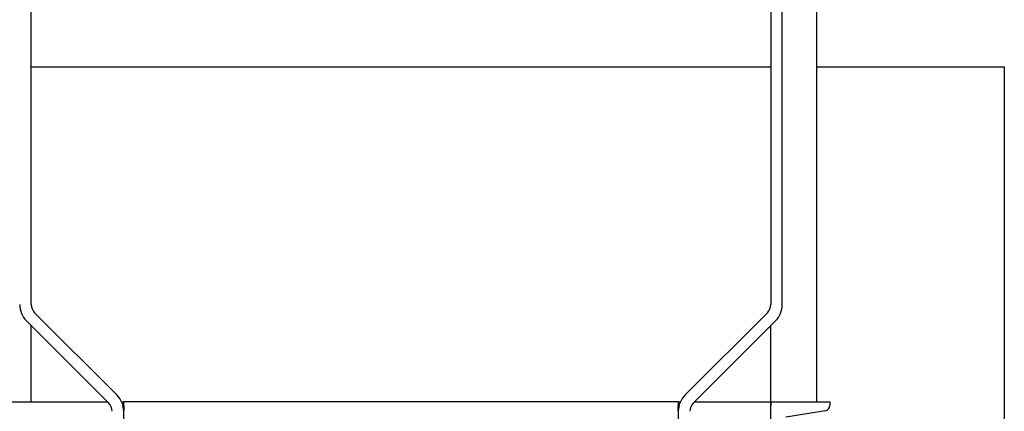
# Model space of a CAD drawing. Header units: inches. Extents: x 24 to 1128, y -69 to 748.
# Tile 556 of 656: x 981 to 1013, y 275 to 287. Entities that reach past the tile are written whole.
import ezdxf

# ---------------------------------------------------------------- set-up
doc = ezdxf.new("R2010")
doc.units = ezdxf.units.IN
doc.header["$LTSCALE"] = 32
doc.header["$MEASUREMENT"] = 0
doc.layers.add('Visible (ANSI)', color=7, linetype='Continuous', lineweight=30)

msp = doc.modelspace()

# ---------------------------------------------------------------- linework, layer by layer
at = {"layer": 'Visible (ANSI)'}
for p, q in [((980.95453, 278.014), (980.95453, 312.10867)), ((1004.95453, 312.10867), (1004.95453, 278.014)), ((1005.32953, 278.014), (1005.32953, 312.10867)), ((1006.45453, 274.85867), (1006.45453, 289.90586)), ((980.95453, 285.73367), (1004.95453, 285.73367)), ((1006.45453, 285.73367), (1012.53453, 285.73367)), ((1012.53453, 285.73367), (1012.53453, 237.73367)), ((983.73486, 275.07834), (981.06437, 277.74883)), ((1004.8447, 277.74883), (1002.1742, 275.07834)), ((980.7992, 277.48367), (983.4697, 274.81317)), ((1002.43937, 274.81317), (1005.10986, 277.48367)), ((980.95453, 274.85867), (980.95453, 277.32834)), ((1004.95453, 274.85867), (1004.95453, 277.32834)), ((902.45453, 274.85867), (983.4242, 274.85867)), ((983.88717, 274.85867), (983.95453, 274.85867)), ((983.95453, 274.73765), (983.95453, 274.85867)), ((1001.95453, 274.85867), (983.95453, 274.85867)), ((1001.95453, 274.85867), (1001.95453, 274.73765)), ((1001.95453, 274.85867), (1002.0219, 274.85867)), ((1002.48486, 274.85867), (1004.95453, 274.85867)), ((1004.95453, 268.85867), (1004.95453, 274.85867)), ((1004.95453, 274.85867), (1006.87453, 274.85867)), ((1004.95453, 274.85867), (1004.95453, 274.73765)), ((1006.87453, 274.85867), (1006.87453, 274.73765)), ((983.95453, 274.73765), (983.95453, 274.56851)), ((983.95453, 274.54801), (983.95453, 274.56851)), ((983.95453, 163.10867), (983.95453, 274.54801)), ((1001.95453, 274.56851), (1001.95453, 274.73765)), ((1001.95453, 274.56851), (1001.95453, 274.54801)), ((1001.95453, 274.54801), (1001.95453, 163.10867)), ((1006.73134, 274.56851), (1005.44092, 274.35257))]:
    msp.add_line(p, q, dxfattribs=at)
for centre, radius, start, end in [((981.32953, 278.014), 0.75, 180, 225), ((981.32953, 278.014), 0.375, 180, 225), ((1004.57953, 278.014), 0.375, 315, 0), ((1004.57953, 278.014), 0.75, 315, 0), ((983.20453, 274.54801), 0.375, 0, 45), ((983.20453, 274.54801), 0.75, 0, 45), ((1002.70453, 274.54801), 0.75, 135, 180), ((1002.70453, 274.54801), 0.375, 135, 180), ((1006.70303, 274.73765), 0.1715, 279.5, 0)]:
    msp.add_arc(centre, radius, start, end, dxfattribs=at)

doc.saveas('drawing.dxf')
